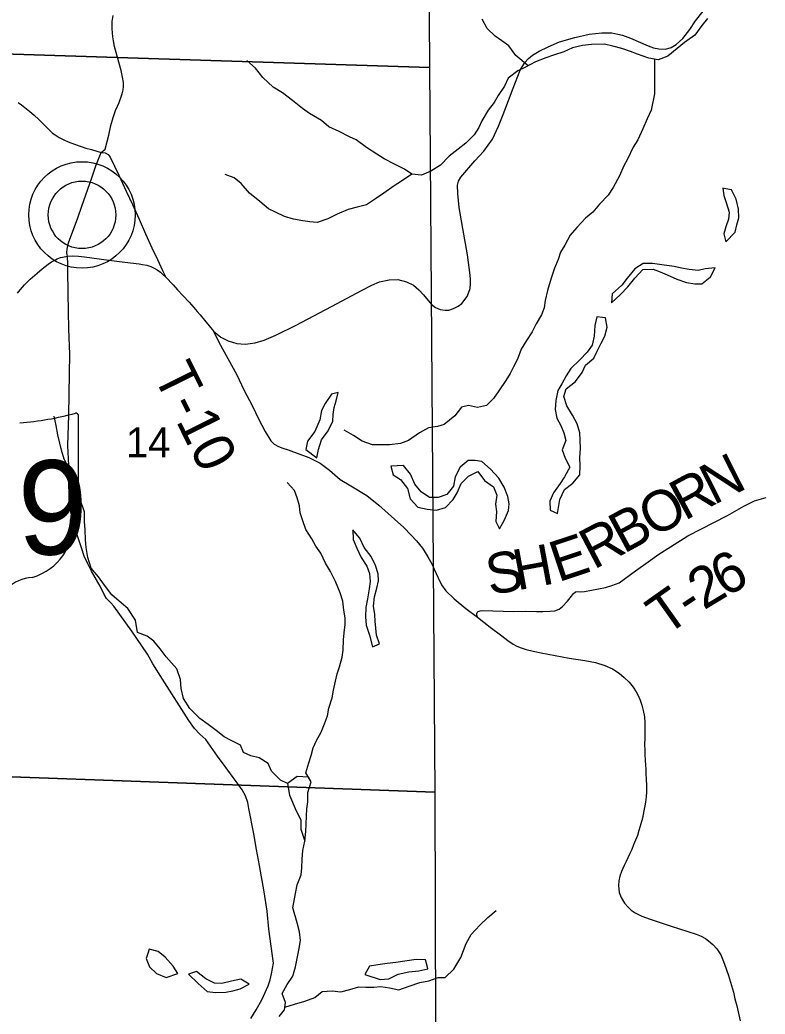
# Model space of a CAD drawing. Extents: x 0 to 34, y 0 to 22.
# Drawn here: x 2.985 to 4.027, y 16.044 to 17.434 of the extents above; entities that cross this region are included whole.
import ezdxf

# ---------------------------------------------------------------- set-up
doc = ezdxf.new("R2010")
doc.units = 0
for name, color, linetype in [('GM_X_County_Road', 7, 'Continuous'), ('GM_X_Minor_Lake', 7, 'Continuous'), ('GM_X_Minor_River', 7, 'Continuous'), ('GM_X_Section', 7, 'Continuous'), ('GM_X_Section_Text', 7, 'Continuous'), ('GM_X_State_Route', 7, 'Continuous'), ('GM_X_State_Shield', 7, 'Continuous'), ('GM_X_Township_Road', 7, 'Continuous'), ('GM_X_Township_Road_Text', 7, 'Continuous'), ('GM_X_Unincorporated', 7, 'Continuous'), ('GM_X_Unincorporated_Location', 7, 'Continuous')]:
    doc.layers.add(name, color=color, linetype=linetype)

msp = doc.modelspace()

# ---------------------------------------------------------------- linework, layer by layer
at = {"layer": 'GM_X_County_Road'}
msp.add_lwpolyline([(3.0511, 17.1036), (3.0507, 17.1058), (3.0505, 17.1091), (3.0506, 17.1138), (3.0527, 17.1225), (3.0656, 17.1573), (3.0714, 17.1735), (3.0855, 17.2132), (3.0911, 17.23), (3.0984, 17.2486), (3.104, 17.2533), (3.109, 17.2729), (3.1121, 17.2864), (3.1153, 17.2976), (3.1186, 17.3075), (3.1234, 17.3186), (3.1277, 17.3306), (3.1291, 17.3363), (3.1295, 17.341), (3.1294, 17.3465), (3.1284, 17.3541), (3.1261, 17.3634), (3.123, 17.3749), (3.1172, 17.3968), (3.1156, 17.4049), (3.1148, 17.4107), (3.1138, 17.4216), (3.1137, 17.4319), (3.1151, 17.4405)], dxfattribs=at)
at = {"layer": 'GM_X_Minor_Lake'}
for points in [[(3.9718, 17.1981), (3.9677, 17.1989), (3.9689, 17.1886), (3.9723, 17.1788), (3.9762, 17.1655), (3.9755, 17.1553), (3.9717, 17.145), (3.9691, 17.1352), (3.9718, 17.1238)], [(3.9718, 17.1238), (3.985, 17.1375), (3.9873, 17.1478), (3.9899, 17.1576), (3.9894, 17.1694), (3.986, 17.1834), (3.9798, 17.1967), (3.9718, 17.1981)], [(3.9452, 17.0705), (3.9504, 17.0748), (3.9568, 17.0873), (3.9427, 17.0861), (3.9332, 17.0838), (3.9207, 17.0853), (3.9097, 17.0871), (3.8994, 17.0893), (3.8823, 17.0915), (3.8694, 17.0934), (3.8561, 17.0937), (3.8444, 17.0861), (3.8338, 17.0731), (3.8262, 17.0632), (3.813, 17.051), (3.8119, 17.0385)], [(3.8119, 17.0385), (3.8244, 17.0503), (3.8346, 17.061), (3.8444, 17.0728), (3.8558, 17.085), (3.8702, 17.0858), (3.8797, 17.082), (3.8896, 17.0779), (3.9033, 17.0715), (3.9166, 17.067), (3.9284, 17.0652), (3.9383, 17.0649), (3.9452, 17.0705)], [(3.7991, 17.0181), (3.7915, 17.0191), (3.7885, 17.0069), (3.7878, 16.9921), (3.7848, 16.9792), (3.7777, 16.9693), (3.7675, 16.959), (3.755, 16.9465), (3.7486, 16.9366), (3.7426, 16.9252), (3.7369, 16.9157), (3.7339, 16.902), (3.7332, 16.8891), (3.7355, 16.877), (3.7409, 16.8671), (3.7451, 16.8565), (3.7482, 16.8459), (3.743, 16.833), (3.7472, 16.8213), (3.7537, 16.8088), (3.7462, 16.7951), (3.7401, 16.7856), (3.7307, 16.773), (3.7258, 16.7609), (3.7259, 16.7487), (3.7365, 16.7438)], [(3.7365, 16.7438), (3.7398, 16.7636), (3.7462, 16.7773), (3.758, 16.7864), (3.7678, 16.7978), (3.7681, 16.8107), (3.7677, 16.8221), (3.7684, 16.835), (3.7683, 16.8464), (3.7675, 16.8566), (3.7641, 16.8695), (3.7572, 16.8812), (3.7495, 16.8945), (3.7453, 16.9074), (3.7487, 16.918), (3.7615, 16.9287), (3.771, 16.9412), (3.7755, 16.9515), (3.7872, 16.961), (3.7917, 16.9709), (3.7974, 16.9823), (3.8026, 16.9918), (3.806, 17.0047), (3.8033, 17.0176), (3.7991, 17.0181)], [(3.4239, 16.9118), (3.4202, 16.9109), (3.4115, 16.8979), (3.4063, 16.8877), (3.404, 16.8748), (3.3969, 16.8584), (3.3867, 16.8451), (3.3845, 16.8333), (3.3997, 16.8216)], [(3.3997, 16.8216), (3.4023, 16.8334), (3.4064, 16.8471), (3.4159, 16.8596), (3.4223, 16.8729), (3.4226, 16.8824), (3.4241, 16.8919), (3.4267, 16.9014), (3.4297, 16.9132), (3.4239, 16.9118)], [(3.6596, 16.73), (3.6625, 16.7352), (3.6681, 16.7481), (3.6689, 16.7576), (3.6669, 16.7678), (3.6619, 16.7807), (3.6543, 16.7932), (3.6428, 16.806), (3.6306, 16.8166), (3.6211, 16.818), (3.6113, 16.818), (3.6003, 16.8085), (3.5931, 16.7952), (3.5909, 16.7823), (3.5815, 16.7705), (3.5697, 16.7662), (3.5576, 16.7662), (3.5458, 16.7741), (3.537, 16.7847), (3.5308, 16.7987), (3.5209, 16.8112), (3.5034, 16.8103)], [(3.5034, 16.8103), (3.5065, 16.7978), (3.5168, 16.7914), (3.5267, 16.7789), (3.5306, 16.7645), (3.5409, 16.7525), (3.5542, 16.7499), (3.5671, 16.7484), (3.58, 16.7522), (3.5906, 16.7633), (3.5959, 16.7728), (3.6019, 16.7857), (3.6121, 16.796), (3.625, 16.8025), (3.6342, 16.79), (3.6471, 16.781), (3.6517, 16.7693), (3.6499, 16.7567), (3.6511, 16.7465), (3.65, 16.7328), (3.6553, 16.7226), (3.6596, 16.73)], [(3.4545, 16.716), (3.4503, 16.721), (3.4507, 16.7077), (3.4557, 16.6956), (3.4619, 16.6823), (3.4699, 16.6702), (3.4733, 16.66), (3.4745, 16.6486), (3.4731, 16.6384), (3.4705, 16.6247), (3.4686, 16.6122), (3.4679, 16.5993), (3.4691, 16.5875), (3.4733, 16.5735), (3.4776, 16.5576)], [(3.4776, 16.5576), (3.4875, 16.5618), (3.4832, 16.5739), (3.4824, 16.5834), (3.4816, 16.5933), (3.4808, 16.6027), (3.4792, 16.6145), (3.4807, 16.6274), (3.4837, 16.6396), (3.4859, 16.6498), (3.4855, 16.6593), (3.4817, 16.671), (3.4759, 16.6839), (3.4663, 16.6964), (3.4602, 16.7092), (3.4545, 16.716)], [(3.3829, 16.2857), (3.3847, 16.299), (3.385, 16.3096), (3.3853, 16.3206), (3.386, 16.3309), (3.3871, 16.3407), (3.3873, 16.3536), (3.3918, 16.3685), (3.3882, 16.3749), (3.3724, 16.3759), (3.3588, 16.3664)], [(3.3588, 16.3664), (3.3617, 16.3499), (3.3711, 16.328), (3.3773, 16.3152), (3.3773, 16.3026), (3.3829, 16.2857)], [(3.2057, 16.1003), (3.1991, 16.1108), (3.188, 16.1232), (3.178, 16.1315), (3.1655, 16.1344), (3.1636, 16.1287)], [(3.1636, 16.1287), (3.1611, 16.1214), (3.1661, 16.1097), (3.1757, 16.1003), (3.1891, 16.0948), (3.2057, 16.1003)], [(3.5541, 16.1112), (3.5519, 16.1196), (3.539, 16.1202), (3.5103, 16.1161), (3.4982, 16.1145), (3.4853, 16.1128), (3.4736, 16.1108), (3.4669, 16.0993)], [(3.2981, 16.0898), (3.2937, 16.0925), (3.2805, 16.0897), (3.2669, 16.0865), (3.257, 16.0868), (3.2448, 16.0931), (3.2318, 16.1032), (3.2205, 16.0997)], [(3.4669, 16.0993), (3.4886, 16.092), (3.5007, 16.0929), (3.5135, 16.0995), (3.5286, 16.103), (3.5426, 16.1043), (3.5551, 16.1071), (3.5541, 16.1112)], [(3.2205, 16.0997), (3.2339, 16.0865), (3.2465, 16.0753), (3.2583, 16.0739), (3.2727, 16.0744), (3.2825, 16.0765), (3.2927, 16.0792), (3.3052, 16.0854), (3.2981, 16.0898)]]:
    msp.add_lwpolyline(points, dxfattribs=at)
at = {"layer": 'GM_X_Minor_River'}
for points in [[(3.946, 17.436), (3.9381, 17.4265), (3.9286, 17.4131), (3.9139, 17.4024), (3.9037, 17.394), (3.8905, 17.3837), (3.8769, 17.3783), (3.8639, 17.3808), (3.8483, 17.3864), (3.8384, 17.3902), (3.8263, 17.3942), (3.8137, 17.3976), (3.8019, 17.4002), (3.7841, 17.4), (3.7712, 17.3984), (3.7575, 17.3953), (3.7454, 17.3895), (3.731, 17.3849), (3.72, 17.3814), (3.7056, 17.3756), (3.6916, 17.368), (3.681, 17.363), (3.6674, 17.3526), (3.6622, 17.3416), (3.6535, 17.3283), (3.6479, 17.3187), (3.6393, 17.3081), (3.6306, 17.2932), (3.6265, 17.2837), (3.6201, 17.2734), (3.608, 17.262)], [(3.6953, 17.3699), (3.6779, 17.3846), (3.6683, 17.3978), (3.6587, 17.4049), (3.6492, 17.4113), (3.6381, 17.4222), (3.6312, 17.4351)], [(3.608, 17.262), (3.5975, 17.2532), (3.585, 17.2436), (3.5726, 17.231), (3.5593, 17.2226), (3.5464, 17.2172), (3.5328, 17.2186), (3.5225, 17.2254), (3.5084, 17.2325), (3.4939, 17.24), (3.484, 17.2464), (3.4695, 17.2558), (3.455, 17.2667), (3.4455, 17.2708), (3.431, 17.2783), (3.4169, 17.2846), (3.4062, 17.2933), (3.3898, 17.3034), (3.3799, 17.3105), (3.3658, 17.3215), (3.3517, 17.332), (3.3387, 17.3402), (3.3246, 17.3538), (3.3142, 17.3666), (3.302, 17.3775)], [(3.8721, 17.3792), (3.872, 17.3612), (3.8722, 17.3418), (3.8719, 17.3308), (3.8674, 17.308), (3.8618, 17.2959), (3.8555, 17.2818), (3.8487, 17.2666), (3.8424, 17.2563), (3.8341, 17.2395), (3.8292, 17.23), (3.8229, 17.216), (3.8142, 17.2), (3.8071, 17.1893), (3.795, 17.1763), (3.7856, 17.1653), (3.7754, 17.1569), (3.7634, 17.1439), (3.7543, 17.1332), (3.7468, 17.1191), (3.7408, 17.1092), (3.7371, 17.0993), (3.7322, 17.0868), (3.7274, 17.0731), (3.7226, 17.0556), (3.7192, 17.0416), (3.7178, 17.0317), (3.714, 17.0218), (3.7065, 17.0092), (3.7009, 16.9978), (3.693, 16.986), (3.6855, 16.9738), (3.6803, 16.9598), (3.6747, 16.9491), (3.6702, 16.9396), (3.6641, 16.9297), (3.6544, 16.9156), (3.6468, 16.9049), (3.637, 16.895), (3.6245, 16.8923), (3.612, 16.8948), (3.6021, 16.8925), (3.5927, 16.8807), (3.578, 16.8684), (3.5685, 16.8657), (3.556, 16.8638), (3.5435, 16.8568), (3.528, 16.8461), (3.517, 16.8419), (3.5015, 16.8399), (3.4916, 16.8398), (3.4779, 16.8401), (3.4631, 16.8449), (3.4513, 16.8528), (3.4383, 16.8603)], [(3.5328, 17.2186), (3.5184, 17.2087), (3.5082, 17.2021), (3.4935, 17.1918), (3.4821, 17.1838), (3.4693, 17.1757), (3.4564, 17.1722), (3.4439, 17.1691), (3.4283, 17.1626), (3.4151, 17.156), (3.4003, 17.151), (3.3901, 17.1517), (3.3802, 17.1531), (3.3673, 17.1557), (3.3547, 17.1594), (3.3421, 17.1654), (3.3322, 17.1699), (3.32, 17.1804), (3.3059, 17.1917), (3.294, 17.2053), (3.2845, 17.2132), (3.2715, 17.218)], [(3.1357, 16.6108), (3.1268, 16.6183), (3.1134, 16.6303), (3.1031, 16.6435), (3.0946, 16.6555), (3.0843, 16.6676), (3.0796, 16.6823), (3.0773, 16.6963), (3.0764, 16.7069), (3.0759, 16.721), (3.075, 16.7327), (3.0749, 16.746), (3.0706, 16.7592), (3.0628, 16.7864), (3.0578, 16.7977), (3.0516, 16.8102), (3.0466, 16.82), (3.0431, 16.8325), (3.0408, 16.8423), (3.038, 16.8541), (3.0356, 16.8669), (3.0325, 16.8802)], [(3.3664, 16.1925), (3.3701, 16.2124), (3.3726, 16.2246), (3.3779, 16.2387), (3.3789, 16.2485), (3.3792, 16.2603), (3.3803, 16.2724), (3.3829, 16.2857), (3.3847, 16.299), (3.385, 16.3096), (3.3853, 16.3206), (3.386, 16.3309), (3.3871, 16.3407), (3.3873, 16.3536), (3.3918, 16.3685), (3.3845, 16.3813), (3.3886, 16.395), (3.3919, 16.4053), (3.3949, 16.4159), (3.3994, 16.4265), (3.4058, 16.438), (3.4106, 16.4498), (3.4147, 16.4608), (3.4166, 16.4714), (3.4214, 16.4862), (3.4232, 16.4969), (3.4258, 16.5094), (3.4284, 16.5197), (3.4318, 16.5295), (3.4351, 16.5428), (3.4365, 16.5527), (3.4372, 16.5671), (3.4383, 16.577), (3.4393, 16.5884), (3.4397, 16.5979), (3.4377, 16.6089), (3.4361, 16.6214), (3.4326, 16.6327), (3.426, 16.6486), (3.4191, 16.6626), (3.4118, 16.6743), (3.4056, 16.6883), (3.3987, 16.6981), (3.393, 16.7083), (3.3845, 16.7215), (3.3799, 16.7348), (3.3768, 16.745), (3.3756, 16.7545), (3.3725, 16.7658), (3.3686, 16.7761), (3.3583, 16.7874)], [(3.3882, 16.3749), (3.3724, 16.3759), (3.3588, 16.3664), (3.3493, 16.3708), (3.3363, 16.3833), (3.332, 16.3942), (3.3194, 16.4021), (3.3077, 16.4051), (3.2974, 16.4096), (3.2931, 16.4198), (3.2802, 16.4262), (3.2703, 16.4314), (3.2592, 16.4404), (3.2481, 16.4487), (3.2363, 16.4573), (3.2222, 16.4713), (3.2133, 16.4853), (3.2102, 16.4993), (3.2094, 16.5118), (3.2043, 16.5265), (3.1894, 16.5435), (3.181, 16.5548), (3.1722, 16.5654), (3.1627, 16.5722), (3.1493, 16.5774), (3.1463, 16.5949), (3.1357, 16.6108)], [(3.347, 16.0404), (3.3545, 16.0499), (3.3563, 16.0598), (3.3516, 16.0727), (3.3582, 16.0852), (3.3664, 16.0967), (3.3701, 16.1097), (3.3722, 16.1214), (3.3748, 16.1332), (3.3769, 16.1465), (3.3756, 16.159), (3.3724, 16.1715), (3.3664, 16.1925)], [(3.3551, 16.0533), (3.3688, 16.0577), (3.3831, 16.0616), (3.3971, 16.0671), (3.4073, 16.0752), (3.4213, 16.0761), (3.4334, 16.0747), (3.4459, 16.0782), (3.4587, 16.0818), (3.4686, 16.0815), (3.4796, 16.0816), (3.4894, 16.0821), (3.5016, 16.0804), (3.5145, 16.0778), (3.5289, 16.0826), (3.544, 16.088), (3.5564, 16.0901), (3.5697, 16.0948), (3.5791, 16.0949), (3.5915, 16.1068), (3.6012, 16.1228), (3.6085, 16.1426), (3.6156, 16.1552), (3.6276, 16.1682), (3.6392, 16.179), (3.6505, 16.1886)]]:
    msp.add_lwpolyline(points, dxfattribs=at)
at = {"layer": 'GM_X_Section'}
for points in [[(2.5522, 18.4023), (3.5508, 18.3698), (3.5573, 17.3676), (2.5532, 17.3998)], [(2.5532, 17.3998), (3.5573, 17.3676), (3.5651, 16.354), (2.561, 16.3904)], [(2.561, 16.3904), (3.5651, 16.354), (3.5676, 15.363), (2.5698, 15.3877)]]:
    msp.add_lwpolyline(points, close=True, dxfattribs=at)
at = {"layer": 'GM_X_State_Route'}
for points in [[(3.2556, 16.9988), (3.2659, 16.9907), (3.276, 16.9852), (3.2879, 16.9816), (3.2997, 16.9808), (3.3136, 16.9824), (3.3263, 16.9863), (3.3428, 16.9935), (3.371, 17.0073), (3.4282, 17.0376), (3.4625, 17.0559), (3.4769, 17.0631), (3.4873, 17.0677), (3.5008, 17.0708), (3.513, 17.0711), (3.5254, 17.0679), (3.535, 17.0631), (3.5426, 17.0569), (3.5488, 17.0499), (3.5602, 17.036), (3.5658, 17.0318), (3.5724, 17.0293), (3.5791, 17.0284), (3.5846, 17.0284), (3.5908, 17.0304), (3.5974, 17.0337), (3.6027, 17.0378), (3.6101, 17.0474), (3.6126, 17.0532), (3.6142, 17.0587), (3.6147, 17.0654), (3.6149, 17.0711), (3.6144, 17.0773), (3.6105, 17.1057), (3.6039, 17.1425), (3.5991, 17.1717), (3.5972, 17.1912), (3.5965, 17.2029), (3.5979, 17.2088), (3.6011, 17.2144), (3.6209, 17.2373), (3.6333, 17.2506), (3.6454, 17.2672), (3.6539, 17.2858), (3.6606, 17.302), (3.6679, 17.3216), (3.6744, 17.3388), (3.6842, 17.3641), (3.6907, 17.3746), (3.6959, 17.3803), (3.7014, 17.3849), (3.7107, 17.3907), (3.7233, 17.3967), (3.7394, 17.4035), (3.7605, 17.4098), (3.7805, 17.4143), (3.7983, 17.416), (3.8124, 17.416), (3.8208, 17.4144), (3.8273, 17.4127), (3.8385, 17.4086), (3.8631, 17.3978), (3.8707, 17.3951), (3.878, 17.3937), (3.8876, 17.3935), (3.8952, 17.3957), (3.9024, 17.3996), (3.9115, 17.4084), (3.9212, 17.4208), (3.9295, 17.433), (3.9488, 17.4577)], [(2.9816, 17.0519), (2.9855, 17.057), (2.9913, 17.0637), (2.9992, 17.0717), (3.0088, 17.0802), (3.0159, 17.0861), (3.0242, 17.0924), (3.029, 17.0959), (3.0344, 17.0988), (3.0367, 17.1), (3.0394, 17.1011), (3.0417, 17.102), (3.0442, 17.1026), (3.0511, 17.1036), (3.0585, 17.1044), (3.0665, 17.104), (3.0752, 17.1028), (3.109, 17.098), (3.1314, 17.0954), (3.1515, 17.093), (3.1563, 17.0922), (3.1623, 17.091), (3.1678, 17.0895), (3.1724, 17.0872), (3.1767, 17.0847), (3.1814, 17.0814), (3.1842, 17.0788), (3.1889, 17.0742)], [(3.1889, 17.0742), (3.1988, 17.0635), (3.2051, 17.0567), (3.2129, 17.0482), (3.2214, 17.0393), (3.2279, 17.032), (3.2328, 17.0265), (3.2367, 17.0217), (3.2449, 17.0119)], [(3.2449, 17.0119), (3.2477, 17.0086), (3.2556, 16.9988)]]:
    msp.add_lwpolyline(points, dxfattribs=at)
at = {"layer": 'GM_X_State_Shield'}
for p, q in [((3.0665, 16.7761), (3.0665, 16.8808)), ((3.0665, 16.7762), (3.0665, 16.7761))]:
    msp.add_line(p, q, dxfattribs=at)
for centre, major_axis, start_param, end_param in [((2.9491, 17.1487), (0.3495, 0), 4.814394, 5.042369), ((3.0629, 16.8812), (0.00367, 0), 6.141152, 7.989035), ((3.0657, 16.7684), (0.00568, 0), 1.883978, 3.671073), ((3.0626, 16.7757), (0.00393, 0), 5.05454, 6.418171), ((3.0296, 16.7552), (0.0341, 0), 5.934695, 6.695948), ((3.0797, 16.7323), (0.0248, 0), 2.387724, 3.262537), ((2.9687, 16.719), (0.0874, 0), 5.101752, 6.440018), ((3.0056, 16.6161), (0.0479, 0), 1.647645, 2.488434)]:
    msp.add_ellipse(centre, major_axis=major_axis, ratio=0.8, start_param=start_param, end_param=end_param, dxfattribs=at)
at = {"layer": 'GM_X_Township_Road'}
for points in [[(2.9825, 17.3187), (2.987, 17.3153), (2.9985, 17.3063), (3.0048, 17.3011), (3.0114, 17.295), (3.0199, 17.2861), (3.0275, 17.2786), (3.0303, 17.276), (3.0339, 17.2734), (3.0395, 17.2697), (3.046, 17.2665), (3.0522, 17.2636), (3.0612, 17.2602), (3.0706, 17.2571), (3.0771, 17.2549), (3.0847, 17.2529), (3.0984, 17.2486)], [(3.0984, 17.2486), (3.1038, 17.2481), (3.108, 17.2461), (3.111, 17.2423), (3.1231, 17.2171), (3.1335, 17.1949), (3.142, 17.1759), (3.1513, 17.1555), (3.1605, 17.1349), (3.1694, 17.1156), (3.1773, 17.0989), (3.1842, 17.0838), (3.1889, 17.0742)], [(3.3075, 16.0376), (3.3152, 16.0498), (3.3229, 16.0637), (3.3319, 16.0832), (3.3346, 16.0916), (3.3366, 16.1002), (3.3381, 16.1073), (3.3393, 16.1149), (3.3329, 16.1627), (3.3305, 16.1875), (3.3261, 16.2146), (3.3198, 16.2515), (3.3155, 16.2739), (3.3116, 16.2959), (3.3048, 16.3315), (3.3033, 16.3397), (3.3001, 16.3492), (3.2954, 16.3574), (3.2884, 16.367), (3.283, 16.3748), (3.2715, 16.3899), (3.2611, 16.4047), (3.2446, 16.4276), (3.2361, 16.4353), (3.229, 16.4433), (3.2211, 16.4545), (3.1839, 16.512), (3.1708, 16.5337), (3.1632, 16.5471), (3.1414, 16.5791), (3.1161, 16.6142), (3.1121, 16.6191), (3.1057, 16.625), (3.1025, 16.6304), (3.0968, 16.6424), (3.085, 16.6634), (3.0795, 16.6734), (3.0747, 16.6844), (3.0709, 16.6958), (3.0662, 16.71), (3.0609, 16.7262), (3.0561, 16.7457), (3.0535, 16.7608), (3.0531, 16.7952), (3.0531, 16.8112), (3.0516, 16.8392), (3.0532, 16.8812), (3.0541, 16.9396), (3.0546, 16.9667), (3.0532, 17.0019), (3.0523, 17.052), (3.0516, 17.0843), (3.0518, 17.0919), (3.0511, 17.1036)], [(3.1889, 17.0742), (3.1988, 17.0635), (3.2051, 17.0567), (3.2129, 17.0482), (3.2214, 17.0393), (3.2279, 17.032), (3.2328, 17.0265), (3.2367, 17.0217), (3.2449, 17.0119)], [(3.2449, 17.0119), (3.2477, 17.0086), (3.2556, 16.9988)], [(3.2556, 16.9988), (3.2627, 16.9836), (3.288, 16.9377), (3.2976, 16.917), (3.3098, 16.8941), (3.3183, 16.8762), (3.3277, 16.8587), (3.3355, 16.8454), (3.3403, 16.8408), (3.3462, 16.8374), (3.3522, 16.8351), (3.36, 16.833), (3.3887, 16.822), (3.4046, 16.8142), (3.4175, 16.8047), (3.4326, 16.7916), (3.4475, 16.7827), (3.47, 16.7689), (3.4866, 16.7556), (3.5214, 16.7242), (3.5318, 16.7138), (3.5391, 16.7055), (3.5476, 16.6952), (3.555, 16.6831), (3.5609, 16.6736), (3.5641, 16.6658), (3.5694, 16.6537), (3.5742, 16.6442), (3.5804, 16.6358), (3.5917, 16.6247), (3.6082, 16.611), (3.6247, 16.5991), (3.6423, 16.5848), (3.6586, 16.5726), (3.6669, 16.5661), (3.6743, 16.5613), (3.6797, 16.5583), (3.6857, 16.5559), (3.6924, 16.5537), (3.7024, 16.5512), (3.7134, 16.549), (3.7527, 16.5415), (3.7744, 16.5383), (3.7896, 16.5355), (3.8024, 16.5315), (3.8133, 16.5267), (3.8225, 16.5207), (3.8298, 16.5146), (3.8365, 16.508), (3.8423, 16.5009), (3.8463, 16.4945), (3.8493, 16.4892), (3.852, 16.4829), (3.8545, 16.476), (3.8562, 16.4685), (3.8578, 16.4596), (3.8584, 16.4515), (3.8584, 16.447), (3.8585, 16.4415), (3.8584, 16.4343), (3.8584, 16.429), (3.8582, 16.4211), (3.8585, 16.4118), (3.8587, 16.4064), (3.859, 16.399), (3.8594, 16.392), (3.8597, 16.3862), (3.86, 16.3792), (3.8603, 16.3727), (3.8606, 16.3628), (3.8607, 16.3544), (3.8602, 16.3475), (3.8593, 16.3403), (3.8583, 16.335), (3.8571, 16.328), (3.855, 16.3179), (3.853, 16.3097), (3.8503, 16.3006), (3.848, 16.2934), (3.8456, 16.2869), (3.8426, 16.2803), (3.8401, 16.274), (3.8376, 16.2684), (3.8345, 16.2622), (3.8324, 16.2573), (3.8296, 16.2516), (3.8257, 16.2434), (3.8234, 16.2366), (3.822, 16.2303), (3.8215, 16.2238), (3.8228, 16.214), (3.8254, 16.2066), (3.8302, 16.1989), (3.835, 16.1934), (3.8396, 16.1891), (3.845, 16.1854), (3.8543, 16.1805), (3.866, 16.1763), (3.8953, 16.1665), (3.9303, 16.1555), (3.9371, 16.1528), (3.9433, 16.1493), (3.9473, 16.146), (3.9535, 16.1411), (3.9593, 16.1351), (3.9648, 16.1265), (3.9676, 16.1194), (3.9699, 16.1136), (3.9753, 16.0975), (3.9797, 16.0836), (3.9824, 16.0742), (3.9844, 16.0652), (3.9871, 16.0551), (3.989, 16.047), (3.9917, 16.0344)], [(3.6247, 16.5991), (3.6235, 16.6015), (3.6235, 16.6039), (3.6242, 16.6056), (3.6256, 16.6069), (3.6281, 16.6079), (3.631, 16.6083), (3.6755, 16.607), (3.6917, 16.6073), (3.7072, 16.607), (3.7158, 16.6068), (3.7262, 16.6071), (3.7327, 16.6079), (3.7385, 16.6102), (3.7434, 16.6139), (3.7505, 16.6211), (3.7561, 16.6281), (3.7587, 16.6319), (3.7615, 16.6341), (3.7645, 16.6347), (3.7691, 16.6343), (3.7741, 16.6349), (3.8036, 16.6406), (3.8124, 16.6432), (3.8226, 16.6471), (3.8456, 16.6635), (3.8631, 16.6763), (3.8779, 16.687), (3.8944, 16.6973), (3.9188, 16.7125), (3.9742, 16.741), (3.9968, 16.754), (4.012, 16.7615), (4.028, 16.7662)]]:
    msp.add_lwpolyline(points, dxfattribs=at)
at = {"layer": 'GM_X_Unincorporated'}
for radius in [0.0744, 0.0472]:
    msp.add_circle((3.0716, 17.1615), radius, dxfattribs=at)
at = {"layer": 'GM_X_Unincorporated_Location'}
msp.add_line((3.0716, 17.1615), (3.0716, 17.1615), dxfattribs=at)

# ---------------------------------------------------------------- texts
at = {"layer": 'GM_X_Section_Text'}
msp.add_text('14', height=0.04186, rotation=0, dxfattribs=at).set_placement((3.1329, 16.8224))
at = {"layer": 'GM_X_State_Shield'}
msp.add_text('339', height=0.13184, dxfattribs=at).set_placement((2.7854, 16.6864))
at = {"layer": 'GM_X_Township_Road_Text'}
for s, height, rotation, p in [('T-10', 0.05682, 296.4075, (3.1704, 16.9378)), ('N', 0.0568, 26.7882, (3.9546, 16.7552)), ('R', 0.0568, 28.5151, (3.914, 16.7331)), ('O', 0.0568, 28.5285, (3.87, 16.7093)), ('B', 0.0568, 28.5345, (3.829, 16.687)), ('R', 0.0568, 27.7292, (3.787, 16.6648)), ('E', 0.0568, 18.3649, (3.7373, 16.6475)), ('H', 0.0568, 10.5581, (3.68, 16.6362)), ('S', 0.0568, 9.8943, (3.6415, 16.6295)), ('6', 0.0568, 28.6624, (3.9702, 16.626)), ('2', 0.0568, 31.1779, (3.9409, 16.6082)), ('T', 0.0568, 35.2806, (3.8876, 16.5714)), ('-', 0.0568, 33.5363, (3.9219, 16.5957))]:
    msp.add_text(s, height=height, rotation=rotation, dxfattribs=at).set_placement(p)

doc.saveas('drawing.dxf')
